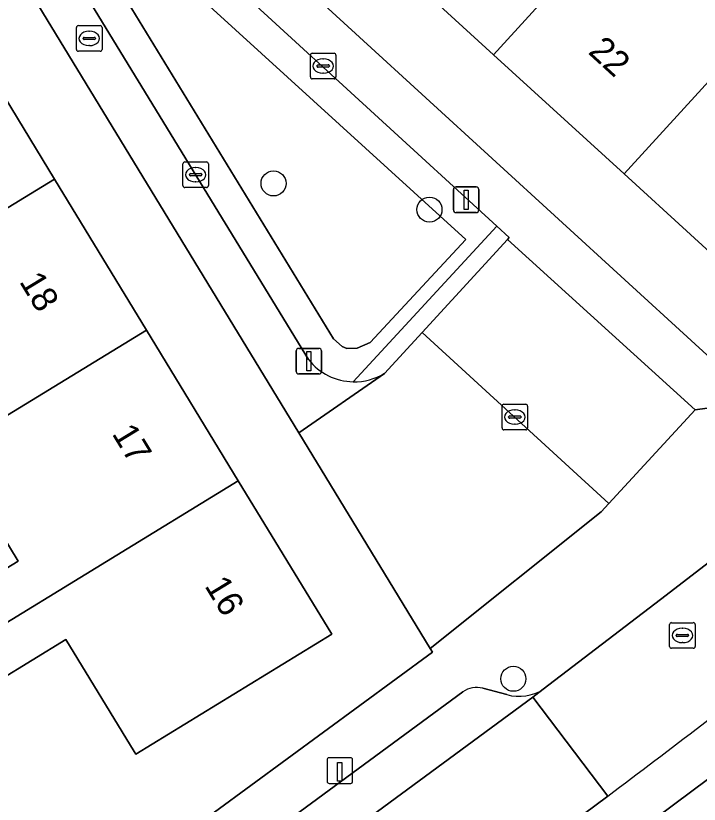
# Model space of a CAD drawing. Extents: x 162661 to 163484, y 380247 to 381230.
# Drawn here: x 163199.4 to 163226.14, y 381043.63 to 381074.46 of the extents above; entities that cross this region are included whole.
import ezdxf

# ---------------------------------------------------------------- set-up
doc = ezdxf.new("R2010")
doc.units = 0
for name, color, linetype in [('IMGEO_Boom', 7, 'Continuous'), ('IMGEO_Brandkraan', 7, 'Continuous'), ('IMGEO_Erf', 7, 'Continuous'), ('IMGEO_Groenvoorziening', 7, 'Continuous'), ('IMGEO_Kolk', 7, 'Continuous'), ('IMGEO_Laadpaal', 7, 'Continuous'), ('IMGEO_Lichtmast', 7, 'Continuous'), ('IMGEO_Pand', 7, 'Continuous'), ('IMGEO_Pand_nummerreeks', 7, 'Continuous'), ('IMGEO_Parkeervlak_halfverhard', 7, 'Continuous'), ('IMGEO_Parkeervlak_open', 7, 'Continuous'), ('IMGEO_Rijbaan_lokaal_open', 7, 'Continuous'), ('IMGEO_Rioolput', 7, 'Continuous'), ('IMGEO_Voetpad_open', 7, 'Continuous')]:
    doc.layers.add(name, color=color, linetype=linetype)

msp = doc.modelspace()

# ---------------------------------------------------------------- linework, layer by layer
at = {"layer": 'IMGEO_Boom'}
for centre in [(163209.484, 381067.904), (163215.585, 381066.88), (163218.865, 381048.536)]:
    msp.add_circle(centre, 0.489, dxfattribs=at)
at = {"layer": 'IMGEO_Brandkraan'}
for p, q in [((163201.776, 381073.146), (163201.776, 381073.998)), ((163201.851, 381074.072), (163202.703, 381074.072)), ((163202.264, 381073.852), (163202.289, 381073.852)), ((163202.777, 381073.998), (163202.777, 381073.146)), ((163202.035, 381073.566), (163202.035, 381073.578)), ((163202.473, 381073.529), (163202.075, 381073.529)), ((163202.078, 381073.615), (163202.476, 381073.615)), ((163202.519, 381073.578), (163202.519, 381073.566)), ((163202.287, 381073.292), (163202.262, 381073.292)), ((163202.703, 381073.072), (163201.851, 381073.072))]:
    msp.add_line(p, q, dxfattribs=at)
for points in [[(163201.776, 381073.146), (163201.776, 381073.998)], [(163201.851, 381074.072), (163202.703, 381074.072)], [(163202.777, 381073.998), (163202.777, 381073.146)], [(163202.703, 381073.072), (163201.851, 381073.072)]]:
    msp.add_lwpolyline(points, dxfattribs=at)
for centre, radius, start, end in [((163201.853, 381073.996), 0.0765, 91.552, 178.448), ((163201.853, 381073.996), 0.0765, 91.552, 178.448), ((163202.701, 381073.996), 0.0765, 1.552, 88.448), ((163202.701, 381073.996), 0.0765, 1.552, 88.448), ((163202.075, 381073.575), 0.0403, 85.8775, 175.7526), ((163202.072, 381073.565), 0.0366, 178.938, 274.7102), ((163202.476, 381073.572), 0.043, 264.8664, 352.4533), ((163202.48, 381073.577), 0.0386, 1.7309, 96.639), ((163201.853, 381073.148), 0.0765, 181.552, 268.448), ((163201.853, 381073.148), 0.0765, 181.552, 268.448), ((163202.701, 381073.148), 0.0765, 271.552, 358.448), ((163202.701, 381073.148), 0.0765, 271.552, 358.448)]:
    msp.add_arc(centre, radius, start, end, dxfattribs=at)
for centre, major_axis, ratio, start_param, end_param in [((163202.263, 381073.572), (-0.387, 0.002), 0.722429, 4.712389, 7.853982), ((163202.288, 381073.572), (-0.39, 0.002), 0.717154, 1.570796, 4.712389)]:
    msp.add_ellipse(centre, major_axis=major_axis, ratio=ratio, start_param=start_param, end_param=end_param, dxfattribs=at)
at = {"layer": 'IMGEO_Erf'}
for points in [[(163226.292, 381096.636), (163223.572, 381099.595), (163222.685, 381100.561), (163202.467, 381083.117), (163228.42, 381059.385), (163235.502, 381065.152)], [(163183.983, 381058.045), (163198.909, 381037.268), (163207.172, 381043.323), (163215.696, 381049.583), (163215.608, 381049.723), (163210.472, 381058.155), (163197.39, 381079.623), (163187.607, 381072.029), (163175.603, 381063.541), (163168.423, 381058.662), (163158.593, 381052.674), (163180.067, 381024.856)], [(163250.303, 381064.174), (163242.599, 381057.45), (163241.963, 381056.895), (163231.612, 381048.494), (163231.099, 381048.078), (163230.812, 381047.845), (163210.838, 381032.957), (163209.732, 381032.133), (163208.437, 381031.168), (163205.931, 381029.575), (163203.137, 381027.533), (163199.236, 381024.792), (163186.779, 381016.648)]]:
    msp.add_lwpolyline(points, dxfattribs=at)
for points in [[(163224.14, 381079.559), (163227.912, 381076.127), (163230.002, 381078.425), (163231.349, 381077.2), (163232.662, 381076.005), (163230.571, 381073.705), (163234.457, 381070.168), (163228.393, 381063.536), (163223.199, 381068.276), (163218.093, 381072.937), (163212.985, 381077.599), (163207.789, 381082.341), (163213.829, 381088.944), (163217.716, 381085.407), (163219.799, 381087.697), (163221.114, 381086.5), (163222.451, 381085.283), (163220.367, 381082.992)], [(163196.839, 381051.524), (163199.492, 381053.14), (163196.845, 381057.487), (163194.191, 381061.844), (163191.544, 381060.232), (163190.607, 381061.77), (163190.533, 381061.891), (163188.816, 381060.846), (163187.956, 381062.259), (163189.673, 381063.304), (163192.327, 381064.92), (163189.593, 381069.408), (163197.265, 381074.071), (163200.921, 381068.07), (163204.515, 381062.172), (163208.108, 381056.275), (163211.764, 381050.276), (163204.093, 381045.589), (163204.028, 381045.697), (163201.364, 381050.069), (163198.71, 381048.452), (163197.786, 381049.969)]]:
    msp.add_lwpolyline(points, close=True, dxfattribs=at)
at = {"layer": 'IMGEO_Groenvoorziening'}
for points in [[(163218.225, 381066.231), (163203.86, 381079.379)], [(163200.931, 381077.264), (163210.856, 381061.018)], [(163212.6, 381060.148), (163218.225, 381066.231)]]:
    msp.add_lwpolyline(points, dxfattribs=at)
for points in [[(163212.357, 381061.455), (163212.752, 381061.459), (163213.263, 381061.681), (163217.011, 381065.716), (163203.062, 381078.415), (163202.836, 381078.585), (163202.553, 381078.666), (163202.445, 381078.657), (163202.18, 381078.528), (163202.106, 381078.449), (163201.996, 381078.175), (163201.993, 381078.043), (163202.075, 381077.791), (163211.825, 381061.83), (163212.17, 381061.525)], [(163202.075, 381077.791), (163201.993, 381078.043), (163201.996, 381078.175), (163202.106, 381078.449), (163202.18, 381078.528), (163202.445, 381078.657), (163202.553, 381078.666), (163202.836, 381078.585), (163203.062, 381078.415), (163217.011, 381065.716), (163213.263, 381061.681), (163212.752, 381061.459), (163212.357, 381061.455), (163212.17, 381061.525), (163211.825, 381061.83)]]:
    msp.add_lwpolyline(points, close=True, dxfattribs=at)
msp.add_arc((163212.644, 381062.419), 2.271, 218.0798, 268.8953, dxfattribs=at)
at = {"layer": 'IMGEO_Kolk'}
for p, q in [((163210.926, 381072.066), (163210.926, 381072.918)), ((163211.001, 381072.992), (163211.853, 381072.992)), ((163211.927, 381072.918), (163211.927, 381072.066)), ((163211.414, 381072.772), (163211.439, 381072.772)), ((163211.185, 381072.486), (163211.185, 381072.498)), ((163211.623, 381072.449), (163211.225, 381072.449)), ((163211.228, 381072.535), (163211.626, 381072.535)), ((163211.669, 381072.498), (163211.669, 381072.486)), ((163211.853, 381071.992), (163211.001, 381071.992)), ((163211.437, 381072.212), (163211.412, 381072.212)), ((163205.939, 381067.818), (163205.939, 381068.67)), ((163206.014, 381068.744), (163206.866, 381068.744)), ((163206.94, 381068.67), (163206.94, 381067.818)), ((163206.198, 381068.238), (163206.198, 381068.25)), ((163206.241, 381068.287), (163206.639, 381068.287)), ((163206.427, 381068.524), (163206.452, 381068.524)), ((163206.682, 381068.25), (163206.682, 381068.238)), ((163206.636, 381068.201), (163206.238, 381068.201)), ((163206.45, 381067.964), (163206.425, 381067.964)), ((163206.866, 381067.744), (163206.014, 381067.744)), ((163218.422, 381058.343), (163218.422, 381059.195)), ((163218.497, 381059.269), (163219.349, 381059.269)), ((163218.91, 381059.049), (163218.935, 381059.049)), ((163219.423, 381059.195), (163219.423, 381058.343)), ((163218.681, 381058.763), (163218.681, 381058.775)), ((163219.119, 381058.726), (163218.721, 381058.726)), ((163218.724, 381058.812), (163219.122, 381058.812)), ((163219.165, 381058.775), (163219.165, 381058.763)), ((163218.933, 381058.489), (163218.908, 381058.489)), ((163219.349, 381058.269), (163218.497, 381058.269))]:
    msp.add_line(p, q, dxfattribs=at)
for points in [[(163210.926, 381072.066), (163210.926, 381072.918)], [(163211.001, 381072.992), (163211.853, 381072.992)], [(163211.927, 381072.918), (163211.927, 381072.066)], [(163211.853, 381071.992), (163211.001, 381071.992)], [(163205.939, 381067.818), (163205.939, 381068.67)], [(163206.014, 381068.744), (163206.866, 381068.744)], [(163206.94, 381068.67), (163206.94, 381067.818)], [(163206.866, 381067.744), (163206.014, 381067.744)], [(163218.422, 381058.343), (163218.422, 381059.195)], [(163218.497, 381059.269), (163219.349, 381059.269)], [(163219.423, 381059.195), (163219.423, 381058.343)], [(163219.349, 381058.269), (163218.497, 381058.269)]]:
    msp.add_lwpolyline(points, dxfattribs=at)
for centre, radius, start, end in [((163211.003, 381072.916), 0.0765, 91.552, 178.448), ((163211.003, 381072.916), 0.0765, 91.552, 178.448), ((163211.851, 381072.916), 0.0765, 1.552, 88.448), ((163211.851, 381072.916), 0.0765, 1.552, 88.448), ((163211.225, 381072.495), 0.0403, 85.8775, 175.7526), ((163211.222, 381072.485), 0.0366, 178.938, 274.7102), ((163211.626, 381072.492), 0.043, 264.8664, 352.4533), ((163211.63, 381072.497), 0.0386, 1.7309, 96.639), ((163211.003, 381072.068), 0.0765, 181.552, 268.448), ((163211.003, 381072.068), 0.0765, 181.552, 268.448), ((163211.851, 381072.068), 0.0765, 271.552, 358.448), ((163211.851, 381072.068), 0.0765, 271.552, 358.448), ((163206.016, 381068.668), 0.0765, 91.552, 178.448), ((163206.016, 381068.668), 0.0765, 91.552, 178.448), ((163206.864, 381068.668), 0.0765, 1.552, 88.448), ((163206.864, 381068.668), 0.0765, 1.552, 88.448), ((163206.238, 381068.247), 0.0403, 85.8775, 175.7526), ((163206.643, 381068.249), 0.0386, 1.7309, 96.639), ((163206.235, 381068.237), 0.0366, 178.938, 274.7102), ((163206.639, 381068.244), 0.043, 264.8664, 352.4533), ((163206.016, 381067.82), 0.0765, 181.552, 268.448), ((163206.016, 381067.82), 0.0765, 181.552, 268.448), ((163206.864, 381067.82), 0.0765, 271.552, 358.448), ((163206.864, 381067.82), 0.0765, 271.552, 358.448), ((163218.499, 381059.193), 0.0765, 91.552, 178.448), ((163218.499, 381059.193), 0.0765, 91.552, 178.448), ((163219.347, 381059.193), 0.0765, 1.552, 88.448), ((163219.347, 381059.193), 0.0765, 1.552, 88.448), ((163218.721, 381058.772), 0.0403, 85.8775, 175.7526), ((163218.718, 381058.762), 0.0366, 178.938, 274.7102), ((163219.122, 381058.769), 0.043, 264.8664, 352.4533), ((163219.126, 381058.774), 0.0386, 1.7309, 96.639), ((163218.499, 381058.345), 0.0765, 181.552, 268.448), ((163218.499, 381058.345), 0.0765, 181.552, 268.448), ((163219.347, 381058.345), 0.0765, 271.552, 358.448), ((163219.347, 381058.345), 0.0765, 271.552, 358.448)]:
    msp.add_arc(centre, radius, start, end, dxfattribs=at)
for centre, major_axis, ratio, start_param, end_param in [((163211.413, 381072.492), (-0.387, 0.002), 0.722429, 4.712389, 7.853982), ((163211.438, 381072.492), (-0.39, 0.002), 0.717154, 1.570796, 4.712389), ((163206.426, 381068.244), (-0.387, 0.002), 0.722429, 4.712389, 7.853982), ((163206.451, 381068.244), (-0.39, 0.002), 0.717154, 1.570796, 4.712389), ((163218.909, 381058.769), (-0.387, 0.002), 0.722429, 4.712389, 7.853982), ((163218.934, 381058.769), (-0.39, 0.002), 0.717154, 1.570796, 4.712389)]:
    msp.add_ellipse(centre, major_axis=major_axis, ratio=ratio, start_param=start_param, end_param=end_param, dxfattribs=at)
at = {"layer": 'IMGEO_Laadpaal'}
for p, q in [((163212.493, 381045.449), (163211.652, 381045.449)), ((163212.493, 381045.449), (163211.652, 381045.449)), ((163211.577, 381045.365), (163211.577, 381044.524)), ((163211.577, 381045.365), (163211.577, 381044.524)), ((163212.577, 381044.533), (163212.577, 381045.374)), ((163212.577, 381044.533), (163212.577, 381045.374)), ((163211.661, 381044.449), (163212.502, 381044.449)), ((163211.661, 381044.449), (163212.502, 381044.449))]:
    msp.add_line(p, q, dxfattribs=at)
msp.add_lwpolyline([(163211.992, 381045.262), (163212.152, 381045.262), (163212.152, 381044.529), (163211.992, 381044.529), (163211.992, 381045.262)], dxfattribs=at)
for centre, start, end in [((163211.655, 381045.371), 92.4484, 184.2845), ((163211.655, 381045.371), 92.4484, 184.2845), ((163212.499, 381045.371), 2.4484, 94.2845), ((163212.499, 381045.371), 2.4484, 94.2845), ((163211.655, 381044.527), 182.4484, 274.2845), ((163211.655, 381044.527), 182.4484, 274.2845), ((163212.499, 381044.527), 272.4484, 4.2845), ((163212.499, 381044.527), 272.4484, 4.2845)]:
    msp.add_arc(centre, 0.0779, start, end, dxfattribs=at)
at = {"layer": 'IMGEO_Lichtmast'}
for p, q in [((163216.522, 381066.865), (163216.522, 381067.665)), ((163216.522, 381067.665), (163216.522, 381066.865)), ((163216.622, 381067.765), (163217.412, 381067.765)), ((163217.412, 381067.765), (163216.622, 381067.765)), ((163217.512, 381067.665), (163217.512, 381066.865)), ((163217.512, 381066.865), (163217.512, 381067.665)), ((163217.412, 381066.765), (163216.622, 381066.765)), ((163216.622, 381066.765), (163217.412, 381066.765)), ((163210.369, 381060.556), (163210.369, 381061.356)), ((163210.369, 381061.356), (163210.369, 381060.556)), ((163210.469, 381061.456), (163211.259, 381061.456)), ((163211.259, 381061.456), (163210.469, 381061.456)), ((163211.359, 381061.356), (163211.359, 381060.556)), ((163211.359, 381060.556), (163211.359, 381061.356)), ((163211.259, 381060.456), (163210.469, 381060.456)), ((163210.469, 381060.456), (163211.259, 381060.456))]:
    msp.add_line(p, q, dxfattribs=at)
for points in [[(163216.942, 381067.64), (163217.092, 381067.64), (163217.092, 381066.89), (163216.942, 381066.89), (163216.942, 381067.64)], [(163210.789, 381061.331), (163210.939, 381061.331), (163210.939, 381060.581), (163210.789, 381060.581), (163210.789, 381061.331)]]:
    msp.add_lwpolyline(points, dxfattribs=at)
for centre, start, end in [((163216.622, 381067.665), 90, 180), ((163216.622, 381067.665), 90, 180), ((163217.412, 381067.665), 0, 90), ((163217.412, 381067.665), 360, 90), ((163216.622, 381066.865), 180, 270), ((163216.622, 381066.865), 180, 270), ((163217.412, 381066.865), 270, 0), ((163217.412, 381066.865), 270, 0), ((163210.469, 381061.356), 90, 180), ((163210.469, 381061.356), 90, 180), ((163211.259, 381061.356), 0, 90), ((163211.259, 381061.356), 360, 90), ((163210.469, 381060.556), 180, 270), ((163210.469, 381060.556), 180, 270), ((163211.259, 381060.556), 270, 0), ((163211.259, 381060.556), 270, 0)]:
    msp.add_arc(centre, 0.1, start, end, dxfattribs=at)
at = {"layer": 'IMGEO_Pand'}
for points in [[(163212.985, 381077.599), (163218.093, 381072.937), (163224.14, 381079.559), (163220.367, 381082.992), (163222.451, 381085.283), (163221.114, 381086.5)], [(163224.14, 381079.559), (163218.093, 381072.937), (163223.199, 381068.276), (163231.349, 381077.2), (163230.002, 381078.425), (163227.912, 381076.127)], [(163223.199, 381068.276), (163228.393, 381063.536), (163234.457, 381070.168), (163230.571, 381073.705), (163232.662, 381076.005), (163231.349, 381077.2)], [(163200.921, 381068.07), (163197.265, 381074.071), (163189.593, 381069.408), (163192.327, 381064.92), (163189.673, 381063.304), (163190.533, 381061.891), (163190.607, 381061.77)], [(163196.845, 381057.487), (163204.515, 381062.172), (163200.921, 381068.07), (163190.607, 381061.77), (163191.544, 381060.232), (163194.191, 381061.844)], [(163208.108, 381056.275), (163204.515, 381062.172), (163196.845, 381057.487), (163199.492, 381053.14), (163196.839, 381051.524), (163197.786, 381049.969)], [(163211.764, 381050.276), (163208.108, 381056.275), (163197.786, 381049.969), (163198.71, 381048.452), (163201.364, 381050.069), (163204.028, 381045.697), (163204.093, 381045.589)]]:
    msp.add_lwpolyline(points, close=True, dxfattribs=at)
at = {"layer": 'IMGEO_Parkeervlak_halfverhard'}
msp.add_lwpolyline([(163222.56, 381043.953), (163220.171, 381042.171), (163209.668, 381034.526), (163210.838, 381032.957), (163230.812, 381047.845)], dxfattribs=at)
msp.add_arc((162913.054, 381456.115), 515.433, 306.90408, 307.93041, dxfattribs=at)
at = {"layer": 'IMGEO_Parkeervlak_open'}
msp.add_lwpolyline([(163218.639, 381065.715), (163215.302, 381062.082), (163222.602, 381055.389), (163225.974, 381059.047)], close=True, dxfattribs=at)
for points in [[(163190.753, 381026.973), (163199.121, 381032.82), (163207.473, 381038.875), (163219.63, 381047.825), (163220.037, 381048.125)], [(163216.893, 381048.033), (163208.016, 381041.504)], [(163218.614, 381047.919), (163217.669, 381048.171)]]:
    msp.add_lwpolyline(points, dxfattribs=at)
for centre, radius, start, end in [((163217.439, 381047.212), 0.986, 76.5197, 123.6478), ((163219.097, 381049.599), 1.748, 253.9575, 302.5168)]:
    msp.add_arc(centre, radius, start, end, dxfattribs=at)
at = {"layer": 'IMGEO_Rijbaan_lokaal_open'}
msp.add_lwpolyline([(163215.302, 381062.082), (163213.82, 381060.479), (163210.472, 381058.155), (163215.608, 381049.723), (163222.298, 381055.058), (163222.602, 381055.389)], close=True, dxfattribs=at)
for points in [[(163230.414, 381049.97), (163231.026, 381050.449), (163228.045, 381054.301), (163227.381, 381053.767), (163224.616, 381051.636), (163220.037, 381048.125), (163219.63, 381047.825), (163222.56, 381043.953)], [(163164.369, 381006.921), (163170.647, 381009.714), (163173.897, 381011.259), (163180.449, 381014.591), (163202.085, 381029.006), (163204.914, 381031.066), (163208.553, 381033.715), (163209.668, 381034.526), (163220.171, 381042.171), (163222.56, 381043.953), (163219.63, 381047.825), (163207.473, 381038.875), (163199.121, 381032.82), (163190.753, 381026.973)]]:
    msp.add_lwpolyline(points, dxfattribs=at)
msp.add_arc((162913.054, 381456.115), 515.433, 306.90408, 307.93041, dxfattribs=at)
at = {"layer": 'IMGEO_Rioolput'}
for p, q in [((163225.052, 381050.731), (163225.904, 381050.731)), ((163224.977, 381049.805), (163224.977, 381050.657)), ((163225.465, 381050.511), (163225.49, 381050.511)), ((163225.978, 381050.657), (163225.978, 381049.805)), ((163225.236, 381050.225), (163225.236, 381050.237)), ((163225.674, 381050.188), (163225.276, 381050.188)), ((163225.279, 381050.274), (163225.677, 381050.274)), ((163225.72, 381050.237), (163225.72, 381050.225)), ((163225.488, 381049.951), (163225.463, 381049.951)), ((163225.904, 381049.731), (163225.052, 381049.731))]:
    msp.add_line(p, q, dxfattribs=at)
for points in [[(163225.052, 381050.731), (163225.904, 381050.731)], [(163224.977, 381049.805), (163224.977, 381050.657)], [(163225.978, 381050.657), (163225.978, 381049.805)], [(163225.904, 381049.731), (163225.052, 381049.731)]]:
    msp.add_lwpolyline(points, dxfattribs=at)
for centre, radius, start, end in [((163225.054, 381050.655), 0.0765, 91.552, 178.448), ((163225.054, 381050.655), 0.0765, 91.552, 178.448), ((163225.902, 381050.655), 0.0765, 1.552, 88.448), ((163225.902, 381050.655), 0.0765, 1.552, 88.448), ((163225.276, 381050.234), 0.0403, 85.8775, 175.7526), ((163225.273, 381050.224), 0.0366, 178.938, 274.7102), ((163225.677, 381050.231), 0.043, 264.8664, 352.4533), ((163225.681, 381050.236), 0.0386, 1.7309, 96.639), ((163225.054, 381049.807), 0.0765, 181.552, 268.448), ((163225.054, 381049.807), 0.0765, 181.552, 268.448), ((163225.902, 381049.807), 0.0765, 271.552, 358.448), ((163225.902, 381049.807), 0.0765, 271.552, 358.448)]:
    msp.add_arc(centre, radius, start, end, dxfattribs=at)
for centre, major_axis, ratio, start_param, end_param in [((163225.464, 381050.231), (-0.387, 0.002), 0.722429, 4.712389, 7.853982), ((163225.489, 381050.231), (-0.39, 0.002), 0.717154, 1.570796, 4.712389)]:
    msp.add_ellipse(centre, major_axis=major_axis, ratio=ratio, start_param=start_param, end_param=end_param, dxfattribs=at)
at = {"layer": 'IMGEO_Voetpad_open'}
for points in [[(163203.86, 381079.379), (163218.225, 381066.231), (163218.707, 381065.79), (163218.639, 381065.715), (163225.974, 381059.047), (163228.42, 381059.385), (163202.467, 381083.117), (163201.546, 381083.959), (163201.418, 381084.076), (163200.571, 381084.851), (163196.28, 381081.408), (163196.99, 381080.281), (163197.39, 381079.623), (163210.472, 381058.155), (163213.82, 381060.479)], [(163210.856, 381061.018), (163200.931, 381077.264)], [(163218.639, 381065.715), (163218.707, 381065.79), (163218.225, 381066.231), (163212.6, 381060.148)], [(163213.82, 381060.479), (163215.302, 381062.082), (163218.639, 381065.715)], [(163235.502, 381065.152), (163228.42, 381059.385), (163225.974, 381059.047), (163222.602, 381055.389), (163222.298, 381055.058), (163215.608, 381049.723), (163215.696, 381049.583), (163207.172, 381043.323), (163198.909, 381037.268), (163198.426, 381036.914), (163197.985, 381036.604), (163189.322, 381030.523)], [(163220.037, 381048.125), (163224.616, 381051.636), (163227.381, 381053.767)], [(163208.016, 381041.504), (163216.893, 381048.033)], [(163217.669, 381048.171), (163218.614, 381047.919)]]:
    msp.add_lwpolyline(points, dxfattribs=at)
for centre, radius, start, end in [((163212.644, 381062.419), 2.271, 218.0798, 268.8953), ((163212.637, 381062.424), 2.276, 269.0595, 301.2996), ((163212.637, 381062.424), 2.276, 269.0595, 301.2996), ((163217.439, 381047.212), 0.986, 76.5197, 123.6478), ((163219.097, 381049.599), 1.748, 253.9575, 302.5168)]:
    msp.add_arc(centre, radius, start, end, dxfattribs=at)

# ---------------------------------------------------------------- texts
at = {"layer": 'IMGEO_Pand_nummerreeks'}
for s, rotation, p in [('22', 317.6137, (163221.752, 381073.008)), ('18', 301.3552, (163199.52, 381064.067)), ('17', 301.3552, (163203.143, 381058.12)), ('16', 301.3578, (163206.768, 381052.171))]:
    msp.add_text(s, height=1, rotation=rotation, dxfattribs=at).set_placement(p)

doc.saveas('drawing.dxf')
